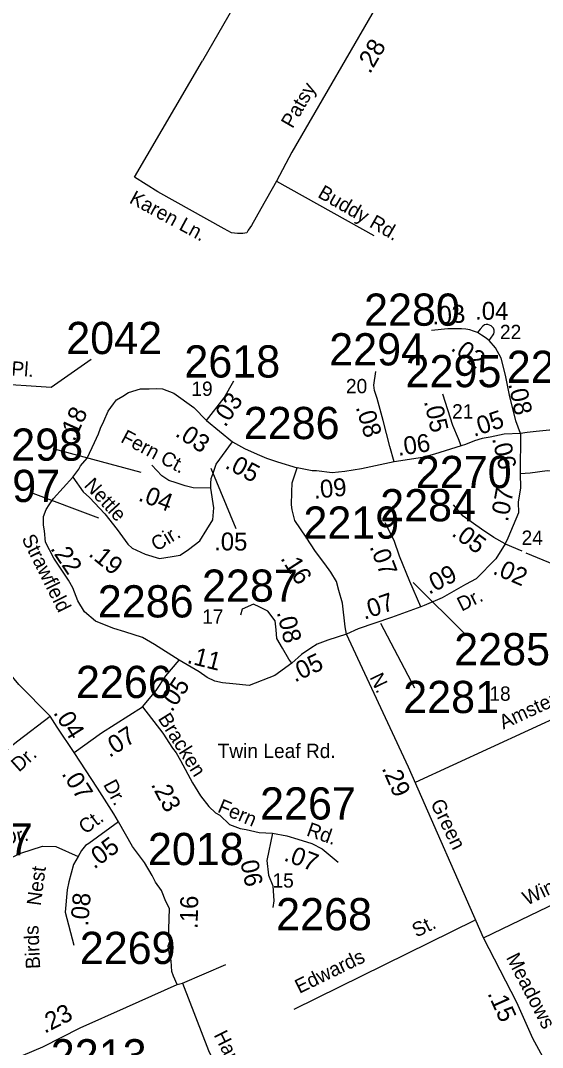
# Model space of a CAD drawing. Extents: x 1945482 to 2853149, y 66427 to 1015778.
# Drawn here: x 2346287 to 2348679, y 186396 to 191104 of the extents above; entities that cross this region are included whole.
import ezdxf

# ---------------------------------------------------------------- set-up
doc = ezdxf.new("R2010")
doc.units = 0
for name, color, linetype in [('Old_Level_10', 7, 'Continuous'), ('Old_Level_11', 7, 'Continuous'), ('Old_Level_17', 7, 'Continuous'), ('Old_Level_32', 7, 'Continuous'), ('Old_Level_35', 7, 'Continuous'), ('Old_Level_8', 7, 'Continuous')]:
    doc.layers.add(name, color=color, linetype=linetype)

msp = doc.modelspace()

# ---------------------------------------------------------------- linework, layer by layer
at = {"layer": 'Old_Level_11'}
for points in [[(2346610.8, 189550.7), (2346426.5, 189421.9), (2346148.3, 189439.3)], [(2346433.9, 189141.6), (2346838.4, 189032.8)], [(2346331.4, 188941.7), (2346644.6, 188824.3)], [(2348809.7, 188441.1), (2348786.2, 188586.7), (2348603.2, 188661.8)], [(2348330.9, 188285.1), (2348086.2, 188526.9)], [(2348093.6, 188042.9), (2347937.6, 188339.8)]]:
    msp.add_lwpolyline(points, dxfattribs=at)
at = {"layer": 'Old_Level_17'}
msp.add_lwpolyline([(2347274.3, 188772.9), (2347160.5, 189050.5)], dxfattribs=at)
at = {"layer": 'Old_Level_32'}
for p, q in [((2348260.6, 191762.4), (2347530, 190500.3)), ((2347138.8, 189269.8), (2347258.3, 189172.9)), ((2348577.3, 189211), (2348576.7, 189027.5)), ((2348507.9, 188704.9), (2348584.5, 188673))]:
    msp.add_line(p, q, dxfattribs=at)
for points in [[(2347779.3, 192052.7), (2347499.4, 191577.7), (2347119.8, 190919.7)], [(2348442.8, 189703.8), (2348428.8, 189709.9), (2348421.1, 189710.9), (2348412.5, 189709), (2348405.4, 189702.7), (2348393, 189689.4), (2348380.6, 189673.1)], [(2348434.5, 189637.3), (2348445, 189652.1), (2348450.2, 189658.3), (2348456, 189667.4), (2348457.9, 189675), (2348457.4, 189684.1), (2348453.6, 189693.7), (2348448.3, 189700.4), (2348442.8, 189703.8)], [(2348380.6, 189673.1), (2348362.4, 189680.3), (2348345.2, 189685.5), (2348327.6, 189689.4), (2348308, 189691.3), (2348244.6, 189691.3), (2348170.6, 189683.2)], [(2348434.5, 189637.3), (2348416.4, 189650.2), (2348399.7, 189661.2), (2348380.6, 189673.1)], [(2348577.3, 189211), (2348557.1, 189268.1), (2348527.5, 189386.7), (2348509.4, 189478.9), (2348489.7, 189556.3), (2348462.6, 189602.9), (2348434.5, 189637.3)], [(2347999.2, 189081.5), (2347978.9, 189151.4), (2347948, 189270.9), (2347921.3, 189370.7), (2347908.7, 189408.6), (2347905.9, 189432.5), (2347914.3, 189494.4)], [(2347138.8, 189269.8), (2347220.3, 189374.9), (2347263.9, 189452.2)], [(2346525.5, 189010.6), (2346554.5, 189047.4), (2346561.5, 189062.9), (2346592.4, 189098), (2346626.1, 189169.7), (2346644.4, 189209), (2346652.8, 189235.7), (2346668.3, 189266.7), (2346687.9, 189313), (2346713.2, 189346.8), (2346725.9, 189365.1), (2346755.4, 189381.9), (2346782.1, 189398.8), (2346837, 189415), (2346876, 189416.2), (2346908.5, 189417.1), (2346936.6, 189415.7), (2346988.6, 189396), (2347081.3, 189329.9), (2347138.8, 189269.8)], [(2348305.7, 189154.8), (2348294.1, 189186.5), (2348267.5, 189247), (2348222.5, 189391.8)], [(2349119.7, 189224), (2349085.5, 189241.8), (2349024.6, 189269.8), (2348957.1, 189281.3), (2348889.6, 189278), (2348849.5, 189263.7), (2348800, 189252.1), (2348750.6, 189237.5), (2348710.2, 189225.3), (2348649.3, 189220.3), (2348608.2, 189215.4), (2348577.3, 189211)], [(2348577.3, 189211), (2348502.8, 189207.2), (2348439.4, 189193.8), (2348401.6, 189188), (2348366.7, 189176.4), (2348326.5, 189159.8), (2348305.7, 189154.8)], [(2347158, 188959.4), (2347158.5, 188981.3), (2347159.9, 189003.8), (2347169.8, 189029.1), (2347183.8, 189069.9), (2347258.3, 189172.9)], [(2347258.3, 189172.9), (2347313.1, 189141.6), (2347370.7, 189116.3), (2347414.1, 189098.3), (2347463.5, 189080.2), (2347554.5, 189053.7)], [(2348305.7, 189154.8), (2348183.5, 189115.3), (2348128.2, 189100.7), (2347999.2, 189081.5)], [(2347158, 188959.4), (2347077.1, 188961.6), (2347040.5, 188971.5), (2346999.8, 188984.1), (2346966.1, 188995.4), (2346933.8, 189016.5), (2346888.8, 189065.7)], [(2347780.3, 188290), (2347774.6, 188323.9), (2347761.5, 188432.6), (2347745, 188490.2), (2347735.1, 188531.4), (2347708.8, 188574.2), (2347680.8, 188613.8), (2347638, 188669.8), (2347595.2, 188735.6), (2347544.2, 188811.7), (2347531, 188861.1), (2347527.7, 188884.2), (2347529.4, 188941.8), (2347531, 188984.7), (2347554.5, 189053.7)], [(2347999.2, 189081.5), (2347849, 189048.3), (2347773.4, 189036.7), (2347715.2, 189030.9), (2347642.9, 189039), (2347623.2, 189039), (2347554.5, 189053.7)], [(2347013.5, 188171.4), (2346901.2, 188243.8), (2346845.3, 188275.1), (2346764.6, 188301.5), (2346713.8, 188317.2), (2346687.1, 188327), (2346630.9, 188350.9), (2346580.3, 188393.1), (2346549.4, 188443.7), (2346527, 188502.7), (2346505.9, 188537.9), (2346439.9, 188639.1), (2346400.5, 188712.2), (2346396.3, 188764.4), (2346392.1, 188789.7), (2346392.1, 188830.5), (2346404.7, 188862.8), (2346417.4, 188883.9), (2346437.1, 188912), (2346525.5, 189010.6)], [(2346525.5, 189010.6), (2346573.3, 188943), (2346602.8, 188917.7), (2346673.1, 188841.8), (2346729.2, 188770.1), (2346778.4, 188704), (2346798.1, 188684.3), (2346837.4, 188666.1), (2346858.5, 188657.6), (2346924.2, 188637.9), (2346981.8, 188646.5), (2347018.3, 188653.5), (2347056.3, 188678.8), (2347108.2, 188718.2), (2347140.6, 188770.2), (2347167.2, 188815.2), (2347172.9, 188870), (2347158, 188959.4)], [(2348576.7, 189027.5), (2348578.5, 188961.8), (2348567, 188895.9), (2348568, 188847.6), (2348520.3, 188730.7), (2348507.9, 188704.9)], [(2348576.7, 189027.5), (2348622.6, 189030.9), (2348700.4, 189040.8), (2348756.3, 189034.2), (2348797.5, 189016.1), (2348837, 188989.8), (2348889.6, 188951.9), (2348934.1, 188895.9), (2348953.8, 188882.7), (2348977.4, 188850.4)], [(2348507.9, 188704.9), (2348456.1, 188734), (2348398.5, 188771.9), (2348314.5, 188831.2), (2348270.1, 188883.9)], [(2348120.7, 188415.6), (2348070.9, 188531.4), (2348023.2, 188648.3), (2347998.5, 188720.8), (2347957.3, 188801.5)], [(2348507.9, 188704.9), (2348464.3, 188636.8), (2348375.4, 188544.6), (2348325.5, 188518.2), (2348218.8, 188458), (2348136.8, 188422.7), (2348120.7, 188415.6)], [(2347530.6, 188157.5), (2347516.2, 188176), (2347486.6, 188227), (2347461.9, 188271.5), (2347458.6, 188311), (2347453.6, 188352.2), (2347420.7, 188396.7), (2347382.9, 188414.8), (2347354.9, 188428), (2347302.3, 188405.1), (2347295.3, 188377.2)], [(2348120.7, 188415.6), (2347987.2, 188367.3), (2347834.5, 188314.9), (2347780.3, 188290)], [(2347780.3, 188290), (2347694.9, 188262.5), (2347646.2, 188245.2), (2347616.6, 188227), (2347573.8, 188197.4), (2347530.6, 188157.5)], [(2348408.1, 186898.1), (2348064.3, 187680.2), (2347780.3, 188290)], [(2346423, 187914.1), (2346278.4, 188060.2), (2346149.5, 188216.1)], [(2346845.4, 187957.3), (2346907.8, 188033), (2346952.3, 188098.9), (2347013.5, 188171.4)], [(2347530.6, 188157.5), (2347452.7, 188100.5), (2347334.3, 188055.8), (2347260.1, 188062.7), (2347212.3, 188067.6), (2347177.8, 188075.8), (2347141.6, 188092.3), (2347105.4, 188118.7), (2347013.5, 188171.4)], [(2345327.2, 186979.2), (2345454.8, 187098.2), (2345525.4, 187155.3), (2345599.3, 187222.6), (2345753.9, 187363.8), (2345871.5, 187461.3), (2345969, 187542), (2346056.4, 187619.3), (2346153.8, 187706.8), (2346274.8, 187800.9), (2346423, 187914.1)], [(2346532.3, 187748.5), (2346455.2, 187864), (2346423, 187914.1)], [(2346532.3, 187748.5), (2346657.9, 187837.9), (2346845.4, 187957.3)], [(2346845.4, 187957.3), (2346939.1, 187837), (2346983.5, 187767.9), (2347000, 187746.1), (2347019.8, 187711.5), (2347074.1, 187609.4), (2347111.9, 187550.1), (2347149.8, 187500.7), (2347179.4, 187471.1), (2347199.2, 187461.2), (2347243.6, 187418.4), (2347293, 187399.9), (2347321, 187395), (2347380.2, 187381.8), (2347441.2, 187377.9)], [(2346734.8, 187430.8), (2346713.6, 187466.8), (2346639.5, 187584.1), (2346532.3, 187748.5)], [(2348408.1, 186898.1), (2349635.8, 187489.6)], [(2346734.8, 187430.8), (2346599.4, 187331.2), (2346583.6, 187321.8), (2346565.5, 187298.8), (2346551, 187271)], [(2347004.8, 186683.9), (2346987.8, 186723), (2346979.6, 186744.4), (2346976.3, 186792.2), (2346969.7, 186821.8), (2346963.1, 186861.3), (2346971.4, 186881.1), (2346964.8, 186905.8), (2346966.4, 186919), (2346966.4, 186938.8), (2346968.7, 187033.6), (2346952.3, 187064.9), (2346932.5, 187116), (2346904.5, 187153.9), (2346889.7, 187183.5), (2346854.5, 187243.5), (2346799.2, 187316.9), (2346734.8, 187430.8)], [(2347441.2, 187377.9), (2347414.8, 187253.3), (2347423, 187185.8), (2347442.8, 187136.4), (2347447.7, 187068.5), (2347442.8, 187037.2)], [(2347441.2, 187377.9), (2347507, 187365.3), (2347558, 187350.5), (2347622.2, 187330.7), (2347668.3, 187306), (2347742.4, 187245.1)], [(2345909, 187000.3), (2345992.6, 187075.5), (2346125.3, 187189.6), (2346178, 187234.1), (2346212.5, 187258.8), (2346255.3, 187271.9), (2346288.2, 187286.5), (2346387.7, 187318.6), (2346448.6, 187316.9), (2346551, 187271)], [(2346551, 187271), (2346529.2, 187234.6), (2346507.8, 187155.5), (2346500.6, 187118.8), (2346490.7, 187016.7), (2346530.2, 186865.1)], [(2348740.7, 186218.3), (2348735.8, 186228.9), (2348688.7, 186336.5), (2348635, 186437.3), (2348561.1, 186602.1), (2348408.1, 186898.1)], [(2345911.9, 186175.2), (2346076.5, 186257.6), (2346247.9, 186338.3), (2346389, 186398.8), (2346560.4, 186486.2), (2346772.1, 186580.4), (2347004.8, 186683.9)]]:
    msp.add_lwpolyline(points, dxfattribs=at)
at = {"layer": 'Old_Level_35'}
for p, q in [((2349157.1, 188099.4), (2348094.8, 187610.9)), ((2347028.9, 186690.7), (2347227.2, 186776.2)), ((2347004.8, 186683.9), (2347028.9, 186690.7))]:
    msp.add_line(p, q, dxfattribs=at)
for points in [[(2347459.4, 190367.3), (2347388.6, 190241.1), (2347345.6, 190164.2), (2347330.2, 190142.7), (2347324.1, 190130.4), (2347305.6, 190127.3), (2347281, 190127.3), (2347253.4, 190130.4), (2347219.6, 190148.8), (2346915.2, 190318.1), (2346808.4, 190386), (2347119.8, 190919.7)], [(2347530, 190500.3), (2347459.4, 190367.3)], [(2347459.4, 190367.3), (2347905.1, 190118)], [(2347540.2, 186571.3), (2348368.9, 186979)], [(2347028.9, 186690.7), (2347148.5, 186382.2), (2347261.1, 186148.1), (2347365.1, 185927), (2347516.4, 185633)]]:
    msp.add_lwpolyline(points, dxfattribs=at)

# ---------------------------------------------------------------- texts
at = {"layer": 'Old_Level_10'}
for s, rotation, p in [('Karen Ln.', 331.6075, (2346780.8, 190270.5)), ('Buddy Rd.', 330.0699, (2347644.2, 190296.7)), ('Amsterdam', 24.8781, (2348499.1, 187852.8)), ('St.', 25.8091, (2348100.6, 186898.9)), ('Edwards', 25.9456, (2347564.1, 186641.2)), ('Harley', 296.5187, (2347170.9, 186453.4))]:
    msp.add_text(s, height=65.62, rotation=rotation, dxfattribs=at).set_placement(p)
at = {"layer": 'Old_Level_11'}
for s, rotation, p in [('Patsy', 59.9252, (2347533, 190605.7)), ('James Pl.', 355.7427, (2345960.8, 189498.3)), ('Fern Ct.', 332.2231, (2346741.3, 189173.4)), ('Nettle', 312.5917, (2346574.4, 188970.3)), ('Cir.', 30.9837, (2346909.4, 188668.4)), ('Strawfleld', 296.5471, (2346290, 188729.1)), ('Dr.', 26.9783, (2348308.4, 188393.4)), ('N.', 295.7518, (2347884.8, 188093.2)), ('Bracken', 301.9915, (2346914, 187903.6)), ('Dr.', 41.8937, (2346279.3, 187655.5)), ('Dr.', 298.2876, (2346664, 187601.6)), ('Fern', 337.0149, (2347185.3, 187477.1)), ('Green', 295.8502, (2348163.7, 187515.4)), ('Ct.', 36.8755, (2346583.7, 187370.9)), ('Rd.', 340.5502, (2347593.1, 187368.2)), ('Dr.', 12.1012, (2346213.5, 187320.8)), ('Nest', 82.4073, (2346379.1, 187043.1)), ('Windmill', 25.6381, (2348607.3, 187045.3)), ('Birds', 92.5112, (2346377, 186757)), ('Meadows', 297.3243, (2348510, 186808.1))]:
    msp.add_text(s, height=65.62, rotation=rotation, dxfattribs=at).set_placement(p)
for s, height, p in [('22', 65.62, (2348483.7, 189643.3)), ('19', 65.62, (2347069.5, 189383.1)), ('20', 65.62, (2347777.9, 189395.2)), ('21', 65.62, (2348264.4, 189279.4)), ('24', 65.62, (2348582.7, 188700.2)), ('17', 65.62, (2347118.9, 188338.5)), ('18', 65.62, (2348435.2, 187985.3)), ('Twin Leaf Rd.', 65.617, (2347189.8, 187722.7)), ('15', 65.62, (2347441.2, 187128.6))]:
    msp.add_text(s, height=height, dxfattribs=at).set_placement(p)
at = {"layer": 'Old_Level_17'}
for s, rotation, p in [('.28', 59.9332, (2347887.8, 190856.3)), ('.03', 3.817, (2348174.8, 189710)), ('.04', 359.3456, (2348369.5, 189732.9)), ('.02', 323.1081, (2348254.3, 189595.4)), ('.08', 282.0854, (2348521.6, 189438.2)), ('.03', 56.6321, (2347224.9, 189236)), ('.18', 65.7784, (2346533.4, 189170.1)), ('.08', 286.6867, (2347822.1, 189331.4)), ('.05', 283.0819, (2348135.1, 189357.9)), ('.05', 18.4483, (2348364.5, 189194.6)), ('.03', 326.2893, (2346991.1, 189202.1)), ('.06', 8.4334, (2348018.1, 189107.9)), ('.06', 283.0819, (2348447.1, 189187.7)), ('.05', 332.0837, (2347219.4, 189054.5)), ('.09', 5.7151, (2347632.8, 188911.2)), ('.04', 339.4312, (2346822, 188904.5)), ('.07', 79.573, (2348519.9, 188803.2)), ('.05', 323.4806, (2348258.1, 188745.3)), ('.05', 359.3816, (2347173.4, 188675.3)), ('.22', 304.025, (2346420.7, 188683.5)), ('.19', 320.8871, (2346594.1, 188652.9)), ('.07', 291.0229, (2347885.1, 188692.1)), ('.16', 302.7148, (2347475.5, 188638.3)), ('.02', 336.7579, (2348446.6, 188569)), ('.09', 27.0259, (2348158.3, 188470.8)), ('.07', 18.9384, (2347862, 188356.1)), ('.08', 284.0258, (2347460.2, 188391.1)), ('.11', 345.9812, (2347045.9, 188159.4)), ('.05', 25.2182, (2347543.7, 188068.5)), ('.05', 55.9967, (2346980.5, 187930.3)), ('.04', 301.9913, (2346434.7, 187930.6)), ('.07', 32.4974, (2346694.2, 187722.5)), ('.07', 302.1945, (2346472.6, 187650.6)), ('.29', 293.7284, (2347940.8, 187675.9)), ('.23', 297.7452, (2346882.5, 187601.7)), ('.05', 36.8755, (2346624.2, 187210.9)), ('.07', 339.1353, (2347489.1, 187254.5)), ('.06', 282.088, (2347287, 187276.3)), ('.08', 85.2372, (2346596.3, 186949.8)), ('.16', 88.6083, (2347097.7, 186938.6)), ('.15', 294.1646, (2348425.4, 186643.4)), ('.23', 27.0255, (2346397, 186458.1))]:
    msp.add_text(s, height=82.02, rotation=rotation, dxfattribs=at).set_placement(p)
at = {"layer": 'Old_Level_8'}
for s, p in [('2280', (2347860.9, 189704.8)), ('2042', (2346496, 189574.8)), ('2294', (2347701.3, 189522.9)), ('2618', (2347037.3, 189467.3)), ('2295', (2348051.3, 189422.9)), ('2279', (2348514.9, 189442.5)), ('2286', (2347309.4, 189185)), ('2298', (2346134.2, 189086)), ('2270', (2348098.2, 188960.4)), ('2297', (2346028.8, 188896.6)), ('2284', (2347934.8, 188808.1)), ('2219', (2347582.9, 188728.5)), ('2287', (2347118.3, 188439.3)), ('2286', (2346640.7, 188367.3)), ('2285', (2348274.1, 188147.9)), ('2266', (2346540.6, 187997.8)), ('2281', (2348040.3, 187928.9)), ('2267', (2347384.3, 187440.8)), ('2217', (2345903.2, 187276.3)), ('2018', (2346870.5, 187231.8)), ('2268', (2347457.8, 186933)), ('2269', (2346558, 186778.4)), ('2213', (2346425.2, 186286))]:
    msp.add_text(s, height=147.64, dxfattribs=at).set_placement(p)

doc.saveas('drawing.dxf')
